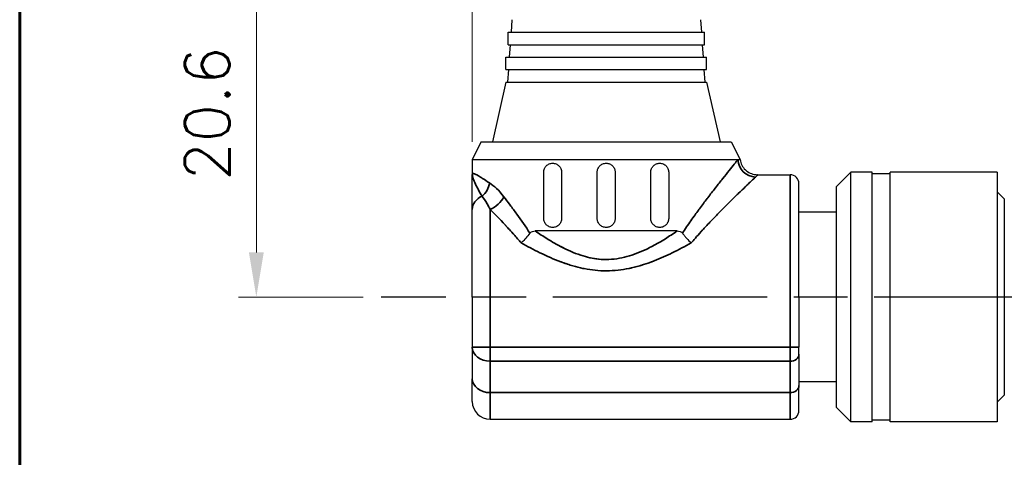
# Model space of a CAD drawing. Header units: millimetres. Extents: x 399 to 6233, y -1870 to 1602.
# Tile 382 of 656: x 4679 to 4734, y -260 to -236. Entities that reach past the tile are written whole.
import ezdxf

# ---------------------------------------------------------------- set-up
doc = ezdxf.new("R2010")
doc.units = ezdxf.units.MM
doc.linetypes.add('AM_ISO08W050', pattern=[18, 12, -1.5, 3, -1.5])
for name, color, linetype, lineweight in [('AM_5', 3, 'Continuous', 25), ('AM_7', 4, 'AM_ISO08W050', 25), ('可見 (ISO)', 7, 'Continuous', 25), ('窄部可見 (ISO)', 7, 'Continuous', 35)]:
    doc.layers.add(name, color=color, linetype=linetype, lineweight=lineweight)
doc.layers.add('BORDER', color=7, linetype='Continuous')
doc.styles.add('尺寸標註', font='romans.shx', dxfattribs={"bigfont": 'CHINESET.SHX'})
doc.dimstyles.new('CNS1$0', dxfattribs={"dimtxt": 2.5, "dimasz": 2.5, "dimexe": 1, "dimexo": 1, "dimgap": 1.5, "dimtad": 1, "dimtoh": 1, "dimdec": 1, "dimdsep": 46, "dimtxsty": '尺寸標註', "dimcen": 0, "dimclrd": 2, "dimclre": 2, "dimclrt": 1, "dimadec": 0, "dimazin": 2, "dimtp": 0.1, "dimtm": 0.1, "dimtfac": 0.71, "dimtdec": 1, "dimtmove": 0, "dimatfit": 0, "dimfxl": 0, "dimlwd": 13, "dimlwe": 13, "dimarcsym": 0})

# ---------------------------------------------------------------- blocks, each defined once
blk = doc.blocks.new('A4橫')
at = {"layer": 'BORDER', "color": 123, "linetype": 'Continuous', "lineweight": 60, "ltscale": 25.4}
blk.add_line((4731.534, 1453.749), (4731.534, 1170.892), dxfattribs=at)
blk = doc.blocks.new('*D244')
at = {"layer": 'AM_5', "color": 2, "lineweight": 13}
for p, q in [((4704.244, -242.794), (4704.244, -170.834)), ((4864.764, -239.186), (4864.764, -170.834)), ((4862.264, -171.834), (4706.744, -171.834))]:
    blk.add_line(p, q, dxfattribs=at)
at = {"layer": 'AM_5', "color": 2, "lineweight": -2}
for points in [[(4706.744, -171.417), (4706.744, -172.251), (4704.244, -171.834)], [(4862.264, -171.417), (4862.264, -172.251), (4864.764, -171.834)]]:
    blk.add_solid(points, dxfattribs=at)
at = {"layer": 'Defpoints', "color": 0, "lineweight": -2}
for p in [(4704.244, -171.834), (4864.764, -240.186), (4704.244, -243.794)]:
    blk.add_point(p, dxfattribs=at)
at = {"layer": 'AM_5', "color": 1, "insert": (4784.504, -169.084), "char_height": 2.5, "attachment_point": 5, "style": '尺寸標註'}
blk.add_mtext('160.5', dxfattribs=at)
blk = doc.blocks.new('*D246')
at = {"layer": 'AM_5', "color": 2, "lineweight": 13}
for p, q in [((4776.413, -230.944), (4691.147, -230.944)), ((4692.147, -233.444), (4692.147, -248.994)), ((4698.134, -251.494), (4691.147, -251.494))]:
    blk.add_line(p, q, dxfattribs=at)
at = {"layer": 'AM_5', "color": 2, "lineweight": -2}
for points in [[(4691.73, -233.444), (4692.563, -233.444), (4692.147, -230.944)], [(4691.73, -248.994), (4692.563, -248.994), (4692.147, -251.494)]]:
    blk.add_solid(points, dxfattribs=at)
at = {"layer": 'Defpoints', "color": 0, "lineweight": -2}
for p in [(4777.413, -230.944), (4692.147, -251.494), (4699.134, -251.494)]:
    blk.add_point(p, dxfattribs=at)
at = {"layer": 'AM_5', "color": 1, "insert": (4689.397, -241.219), "char_height": 2.5, "attachment_point": 5, "rotation": 90, "style": '尺寸標註'}
blk.add_mtext('20.6', dxfattribs=at)

msp = doc.modelspace()

# ---------------------------------------------------------------- linework, layer by layer
at = {"layer": 'AM_7'}
msp.add_line((4738.754, -251.494), (4699.134, -251.494), dxfattribs=at)
at = {"layer": '可見 (ISO)'}
for p, q in [((4706.464, -235.954), (4706.415, -236.654)), ((4717.025, -235.954), (4717.074, -236.654)), ((4706.244, -236.654), (4717.244, -236.654)), ((4706.244, -237.354), (4706.244, -236.654)), ((4717.244, -237.354), (4717.244, -236.654)), ((4706.244, -237.354), (4717.244, -237.354)), ((4706.366, -237.354), (4706.317, -238.054)), ((4717.123, -237.354), (4717.171, -238.054)), ((4706.119, -238.054), (4717.369, -238.054)), ((4706.119, -238.754), (4706.119, -238.054)), ((4717.369, -238.754), (4717.369, -238.054)), ((4706.119, -238.754), (4717.369, -238.754)), ((4706.268, -238.754), (4706.219, -239.454)), ((4717.22, -238.754), (4717.269, -239.454)), ((4706.119, -239.454), (4705.369, -242.794)), ((4706.119, -239.454), (4717.369, -239.454)), ((4717.369, -239.454), (4718.119, -242.794)), ((4704.744, -242.794), (4704.244, -243.794)), ((4704.744, -242.794), (4718.744, -242.794)), ((4718.744, -242.794), (4719.244, -243.794)), ((4704.244, -243.794), (4719.122, -243.794)), ((4704.244, -243.794), (4704.244, -244.644)), ((4718.944, -244.013), (4718.944, -244.013)), ((4704.607, -244.715), (4704.607, -244.715)), ((4708.244, -247.094), (4708.244, -244.494)), ((4709.244, -244.494), (4709.244, -247.094)), ((4711.244, -247.094), (4711.244, -244.494)), ((4712.244, -244.494), (4712.244, -247.094)), ((4714.244, -247.094), (4714.244, -244.494)), ((4715.244, -244.494), (4715.244, -247.094)), ((4720.233, -244.644), (4722.044, -244.644)), ((4724.644, -245.299), (4725.449, -244.494)), ((4725.449, -258.494), (4725.449, -244.494)), ((4726.644, -244.494), (4725.449, -244.494)), ((4726.644, -258.494), (4726.644, -244.494)), ((4727.644, -244.594), (4726.644, -244.594)), ((4727.644, -258.494), (4727.644, -244.494)), ((4733.644, -244.494), (4727.644, -244.494)), ((4733.644, -244.494), (4733.644, -258.494)), ((4722.544, -251.494), (4722.544, -245.144)), ((4724.644, -257.689), (4724.644, -245.299)), ((4734.044, -245.994), (4733.644, -245.594)), ((4734.044, -245.994), (4734.044, -256.994)), ((4704.244, -251.494), (4704.244, -246.594)), ((4724.644, -246.744), (4722.544, -246.744)), ((4715.716, -247.794), (4707.773, -247.794)), ((4716.246, -248.199), (4716.247, -248.199)), ((4704.244, -251.494), (4704.244, -254.312)), ((4722.544, -251.494), (4722.544, -254.312)), ((4704.244, -254.312), (4704.244, -256.069)), ((4722.544, -254.703), (4722.544, -254.312)), ((4722.544, -254.703), (4722.544, -256.46)), ((4704.244, -257.344), (4704.244, -256.069)), ((4724.644, -256.244), (4722.544, -256.244)), ((4722.544, -257.844), (4722.544, -256.46)), ((4734.044, -256.994), (4733.644, -257.394)), ((4724.644, -257.689), (4725.449, -258.494)), ((4705.244, -258.344), (4722.044, -258.344)), ((4726.644, -258.494), (4725.449, -258.494)), ((4727.644, -258.394), (4726.644, -258.394)), ((4733.644, -258.494), (4727.644, -258.494))]:
    msp.add_line(p, q, dxfattribs=at)
for centre, radius, start, end in [((4722.044, -245.144), 0.5, 0, 90), ((4705.244, -257.344), 1, 180, 270), ((4722.044, -257.844), 0.5, 270, 0)]:
    msp.add_arc(centre, radius, start, end, dxfattribs=at)
for points, knots in [([(4708.244, -244.494), (4708.244, -244.429), (4708.258, -244.362), (4708.309, -244.239), (4708.348, -244.183), (4708.436, -244.095), (4708.493, -244.057), (4708.616, -244.006), (4708.682, -243.994), (4708.806, -243.994), (4708.872, -244.006), (4708.995, -244.056), (4709.052, -244.095), (4709.141, -244.184), (4709.18, -244.24), (4709.231, -244.363), (4709.244, -244.43), (4709.244, -244.494)], [0, 0, 0, 0, 0.0193382, 0.0193382, 0.0386763, 0.0386763, 0.0590611, 0.0590611, 0.0794458, 0.0794458, 0.0994875, 0.0994875, 0.1195292, 0.1195292, 0.1386287, 0.1386287, 0.1577282, 0.1577282, 0.1577282, 0.1577282]), ([(4711.244, -244.494), (4711.244, -244.431), (4711.257, -244.364), (4711.308, -244.241), (4711.346, -244.185), (4711.435, -244.096), (4711.491, -244.058), (4711.615, -244.007), (4711.682, -243.994), (4711.807, -243.994), (4711.874, -244.007), (4711.997, -244.058), (4712.054, -244.096), (4712.142, -244.185), (4712.181, -244.241), (4712.232, -244.364), (4712.244, -244.431), (4712.244, -244.494)], [0, 0, 0, 0, 0.0188403, 0.0188403, 0.0376807, 0.0376807, 0.056521, 0.056521, 0.0753613, 0.0753613, 0.0942016, 0.0942016, 0.113042, 0.113042, 0.1318823, 0.1318823, 0.1507226, 0.1507226, 0.1507226, 0.1507226]), ([(4714.244, -244.494), (4714.244, -244.43), (4714.257, -244.363), (4714.309, -244.24), (4714.347, -244.184), (4714.436, -244.095), (4714.494, -244.056), (4714.617, -244.006), (4714.683, -243.994), (4714.807, -243.994), (4714.873, -244.006), (4714.996, -244.057), (4715.053, -244.095), (4715.141, -244.183), (4715.179, -244.239), (4715.231, -244.362), (4715.244, -244.429), (4715.244, -244.494)], [0, 0, 0, 0, 0.0190995, 0.0190995, 0.038199, 0.038199, 0.0582407, 0.0582407, 0.0782824, 0.0782824, 0.0986672, 0.0986672, 0.1190519, 0.1190519, 0.1383901, 0.1383901, 0.1577282, 0.1577282, 0.1577282, 0.1577282]), ([(4719.244, -243.794), (4719.261, -243.901), (4719.295, -244.006), (4719.394, -244.198), (4719.46, -244.287), (4719.616, -244.438), (4719.707, -244.501), (4719.903, -244.594), (4720.01, -244.625), (4720.156, -244.642), (4720.194, -244.644), (4720.233, -244.644)], [0, 0, 0, 0, 0.0323509, 0.0323509, 0.0648619, 0.0648619, 0.0973671, 0.0973671, 0.1298724, 0.1298724, 0.1414389, 0.1414389, 0.1414389, 0.1414389]), ([(4704.244, -246.594), (4704.244, -246.546), (4704.244, -246.485), (4704.244, -246.411), (4704.244, -246.374), (4704.244, -246.334), (4704.244, -246.291), (4704.244, -246.248), (4704.244, -246.201), (4704.244, -246.151), (4704.244, -246.123), (4704.244, -246.092), (4704.244, -246.063), (4704.244, -245.829), (4704.244, -245.653), (4704.244, -245.536), (4704.244, -245.534), (4704.244, -245.534), (4704.244, -245.531), (4704.244, -245.347), (4704.244, -245.189), (4704.244, -245.057), (4704.244, -245.052), (4704.244, -245.049), (4704.244, -245.044), (4704.244, -244.965), (4704.244, -244.893), (4704.244, -244.826), (4704.244, -244.76), (4704.244, -244.699), (4704.244, -244.644)], [0, 0, 0, 0, 0.109375, 0.109375, 0.109375, 0.164063, 0.164063, 0.164063, 0.21875, 0.21875, 0.21875, 0.25, 0.25, 0.25, 0.496094, 0.496094, 0.496094, 0.5, 0.5, 0.5, 0.742188, 0.742188, 0.742188, 0.75, 0.75, 0.75, 0.875, 0.875, 0.875, 1, 1, 1, 1]), ([(4709.244, -247.094), (4709.244, -247.156), (4709.232, -247.223), (4709.182, -247.344), (4709.145, -247.399), (4709.057, -247.49), (4708.999, -247.529), (4708.874, -247.582), (4708.807, -247.594), (4708.68, -247.594), (4708.612, -247.581), (4708.487, -247.528), (4708.429, -247.488), (4708.343, -247.398), (4708.306, -247.343), (4708.257, -247.223), (4708.244, -247.157), (4708.244, -247.094)], [0.1577208, 0.1577208, 0.1577208, 0.1577208, 0.1764547, 0.1764547, 0.1951885, 0.1951885, 0.2155952, 0.2155952, 0.2360018, 0.2360018, 0.2569247, 0.2569247, 0.2778476, 0.2778476, 0.2966445, 0.2966445, 0.3154415, 0.3154415, 0.3154415, 0.3154415]), ([(4712.244, -247.094), (4712.244, -247.157), (4712.232, -247.224), (4712.181, -247.347), (4712.142, -247.403), (4712.054, -247.492), (4711.997, -247.53), (4711.874, -247.581), (4711.807, -247.594), (4711.682, -247.594), (4711.615, -247.581), (4711.491, -247.53), (4711.435, -247.492), (4711.346, -247.403), (4711.308, -247.347), (4711.257, -247.224), (4711.244, -247.157), (4711.244, -247.094)], [0.1507226, 0.1507226, 0.1507226, 0.1507226, 0.169563, 0.169563, 0.1884033, 0.1884033, 0.2072436, 0.2072436, 0.226084, 0.226084, 0.2449243, 0.2449243, 0.2637646, 0.2637646, 0.2826049, 0.2826049, 0.3014453, 0.3014453, 0.3014453, 0.3014453]), ([(4715.244, -247.094), (4715.244, -247.157), (4715.232, -247.223), (4715.183, -247.343), (4715.146, -247.398), (4715.059, -247.488), (4715.002, -247.528), (4714.876, -247.581), (4714.808, -247.594), (4714.682, -247.594), (4714.615, -247.582), (4714.49, -247.529), (4714.432, -247.49), (4714.344, -247.399), (4714.307, -247.344), (4714.257, -247.223), (4714.244, -247.156), (4714.244, -247.094)], [0.1577208, 0.1577208, 0.1577208, 0.1577208, 0.1765177, 0.1765177, 0.1953147, 0.1953147, 0.2162376, 0.2162376, 0.2371605, 0.2371605, 0.2575671, 0.2575671, 0.2779737, 0.2779737, 0.2967076, 0.2967076, 0.3154415, 0.3154415, 0.3154415, 0.3154415]), ([(4707.472, -247.914), (4707.405, -248.01), (4707.327, -248.107), (4707.168, -248.28), (4707.09, -248.358), (4706.999, -248.438), (4706.988, -248.448), (4706.976, -248.457)], [0.00000157, 0.00000157, 0.00000157, 0.00000157, 0.03773377, 0.03773377, 0.07068367, 0.07068367, 0.07542641, 0.07542641, 0.07542641, 0.07542641]), ([(4707.472, -247.914), (4707.489, -247.891), (4707.509, -247.871), (4707.555, -247.838), (4707.582, -247.826), (4707.661, -247.8), (4707.718, -247.794), (4707.773, -247.794)], [0.0000014, 0.0000014, 0.0000014, 0.0000014, 0.00932853, 0.00932853, 0.01959272, 0.01959272, 0.03886697, 0.03886697, 0.03886697, 0.03886697]), ([(4715.716, -247.794), (4715.77, -247.794), (4715.827, -247.8), (4715.906, -247.826), (4715.933, -247.838), (4715.98, -247.871), (4716, -247.891), (4716.016, -247.914)], [0.00000446, 0.00000446, 0.00000446, 0.00000446, 0.01927083, 0.01927083, 0.02954111, 0.02954111, 0.03887318, 0.03887318, 0.03887318, 0.03887318]), ([(4716.016, -247.914), (4716.054, -247.968), (4716.094, -248.02), (4716.133, -248.067), (4716.153, -248.091), (4716.172, -248.114), (4716.191, -248.136), (4716.201, -248.147), (4716.21, -248.158), (4716.219, -248.169), (4716.224, -248.174), (4716.228, -248.179), (4716.233, -248.184), (4716.238, -248.189), (4716.241, -248.193), (4716.247, -248.199), (4716.332, -248.295), (4716.424, -248.383), (4716.513, -248.457)], [0, 0, 0, 0, 0.25, 0.25, 0.25, 0.375, 0.375, 0.375, 0.4375, 0.4375, 0.4375, 0.46875, 0.46875, 0.46875, 0.5, 0.5, 0.5, 0.9999987, 0.9999987, 0.9999987, 0.9999987])]:
    msp.add_open_spline(points, degree=3, knots=knots, dxfattribs=at)
msp.add_open_spline([(4719.122, -243.794), (4719.204, -243.794), (4719.244, -243.794), (4719.244, -243.794)], degree=3, dxfattribs=at)
at = {"layer": '窄部可見 (ISO)'}
for p, q in [((4722.044, -251.494), (4722.044, -244.644)), ((4705.244, -251.494), (4705.244, -246.587)), ((4707.773, -247.794), (4707.773, -247.794)), ((4705.244, -254.312), (4705.244, -251.494)), ((4722.044, -251.494), (4722.044, -254.312)), ((4705.244, -254.312), (4704.244, -254.312)), ((4705.244, -255.094), (4705.244, -254.312)), ((4722.044, -254.312), (4705.244, -254.312)), ((4722.044, -254.312), (4722.044, -255.094)), ((4722.044, -254.312), (4722.544, -254.312)), ((4705.244, -256.851), (4705.244, -255.094)), ((4705.244, -255.094), (4722.044, -255.094)), ((4722.044, -255.094), (4722.044, -256.851)), ((4705.244, -258.344), (4705.244, -256.851)), ((4722.044, -256.851), (4705.244, -256.851)), ((4722.044, -258.344), (4722.044, -256.851))]:
    msp.add_line(p, q, dxfattribs=at)
for centre, major_axis, ratio, start_param, end_param in [((4720.106, -243.794), (0.736, -0.677), 0.965519, 3.903326, 5.439158), ((4704.337, -245.101), (-0.482, -0.876), 0.841295, 1.120848, 2.004762), ((4705.244, -246.594), (-1, 0), 0.837637, 5.183305, 6.283185), ((4705.244, -245.871), (0.756, 0.654), 0.613283, 4.224582, 5.329054), ((4705.244, -254.312), (-1, 0), 0.782011, 0, 1.570796), ((4722.044, -254.703), (0.5, 0), 0.782011, 4.712389, 6.283185), ((4705.244, -256.069), (-1, 0), 0.782011, 0, 1.570796), ((4722.044, -256.46), (0.5, 0), 0.782011, 4.712389, 6.283185)]:
    msp.add_ellipse(centre, major_axis=major_axis, ratio=ratio, start_param=start_param, end_param=end_param, dxfattribs=at)
for points, knots in [([(4716.016, -247.914), (4716.17, -247.68), (4716.326, -247.449), (4716.485, -247.223), (4716.564, -247.11), (4716.644, -246.998), (4716.724, -246.887), (4716.788, -246.798), (4716.852, -246.71), (4716.917, -246.622), (4716.932, -246.601), (4716.948, -246.579), (4716.964, -246.558), (4717.114, -246.354), (4717.26, -246.16), (4717.4, -245.976), (4717.411, -245.961), (4717.422, -245.946), (4717.434, -245.931), (4717.58, -245.739), (4717.72, -245.558), (4717.852, -245.387), (4717.857, -245.382), (4717.86, -245.377), (4717.866, -245.37), (4718.009, -245.186), (4718.142, -245.017), (4718.265, -244.862), (4718.398, -244.694), (4718.52, -244.541), (4718.626, -244.408), (4718.855, -244.123), (4719.02, -243.92), (4719.122, -243.794)], [0, 0, 0, 0, 0.125, 0.125, 0.125, 0.1875, 0.1875, 0.1875, 0.237755, 0.237755, 0.237755, 0.25, 0.25, 0.25, 0.365555, 0.365555, 0.365555, 0.375, 0.375, 0.375, 0.496026, 0.496026, 0.496026, 0.5, 0.5, 0.5, 0.613417, 0.613417, 0.613417, 0.736214, 0.736214, 0.736214, 1, 1, 1, 1]), ([(4704.244, -244.644), (4704.244, -244.619), (4704.25, -244.601), (4704.263, -244.59), (4704.267, -244.587), (4704.272, -244.584), (4704.278, -244.582), (4704.286, -244.579), (4704.295, -244.578), (4704.305, -244.579), (4704.306, -244.579), (4704.307, -244.579), (4704.307, -244.579), (4704.328, -244.58), (4704.353, -244.586), (4704.384, -244.598), (4704.4, -244.604), (4704.417, -244.612), (4704.436, -244.621), (4704.446, -244.625), (4704.455, -244.63), (4704.466, -244.635), (4704.471, -244.638), (4704.476, -244.64), (4704.481, -244.643), (4704.484, -244.645), (4704.487, -244.646), (4704.489, -244.647), (4704.491, -244.649), (4704.494, -244.65), (4704.496, -244.651), (4704.517, -244.663), (4704.537, -244.674), (4704.56, -244.687), (4704.582, -244.7), (4704.606, -244.714), (4704.631, -244.73), (4704.656, -244.745), (4704.683, -244.762), (4704.711, -244.78), (4704.725, -244.789), (4704.74, -244.798), (4704.755, -244.808), (4704.762, -244.812), (4704.77, -244.817), (4704.777, -244.822), (4704.781, -244.825), (4704.785, -244.827), (4704.789, -244.83), (4704.791, -244.831), (4704.793, -244.832), (4704.795, -244.833), (4704.796, -244.834), (4704.797, -244.835), (4704.799, -244.836), (4704.817, -244.848), (4704.829, -244.856), (4704.845, -244.866), (4704.937, -244.926), (4705.054, -245.005), (4705.208, -245.101)], [0, 0, 0, 0, 0.140625, 0.140625, 0.140625, 0.1875, 0.1875, 0.1875, 0.25, 0.25, 0.25, 0.254664, 0.254664, 0.254664, 0.375, 0.375, 0.375, 0.4375, 0.4375, 0.4375, 0.46875, 0.46875, 0.46875, 0.484375, 0.484375, 0.484375, 0.492187, 0.492187, 0.492187, 0.49847, 0.49847, 0.49847, 0.562343, 0.562343, 0.562343, 0.625, 0.625, 0.625, 0.6875, 0.6875, 0.6875, 0.71875, 0.71875, 0.71875, 0.734375, 0.734375, 0.734375, 0.742187, 0.742187, 0.742187, 0.746094, 0.746094, 0.746094, 0.748703, 0.748703, 0.748703, 0.78634, 0.78634, 0.78634, 1, 1, 1, 1]), ([(4704.791, -245.847), (4704.725, -245.737), (4704.654, -245.61), (4704.584, -245.479), (4704.575, -245.463), (4704.567, -245.447), (4704.559, -245.432), (4704.497, -245.315), (4704.438, -245.196), (4704.388, -245.085), (4704.388, -245.083), (4704.387, -245.082), (4704.387, -245.081), (4704.386, -245.079), (4704.385, -245.077), (4704.384, -245.075), (4704.363, -245.027), (4704.344, -244.981), (4704.326, -244.938), (4704.308, -244.892), (4704.293, -244.849), (4704.28, -244.81), (4704.279, -244.808), (4704.278, -244.805), (4704.277, -244.802), (4704.252, -244.72), (4704.244, -244.673), (4704.244, -244.644)], [0, 0, 0, 0, 0.249939, 0.249939, 0.249939, 0.2798297, 0.2798297, 0.2798297, 0.4998779, 0.4998779, 0.4998779, 0.5023794, 0.5023794, 0.5023794, 0.5076885, 0.5076885, 0.5076885, 0.6248474, 0.6248474, 0.6248474, 0.7492415, 0.7492415, 0.7492415, 0.7576275, 0.7576275, 0.7576275, 0.9997559, 0.9997559, 0.9997559, 0.9997559]), ([(4720.106, -244.775), (4720.048, -244.83), (4719.972, -244.902), (4719.877, -244.992), (4719.829, -245.038), (4719.777, -245.088), (4719.72, -245.142), (4719.692, -245.169), (4719.662, -245.198), (4719.631, -245.227), (4719.616, -245.242), (4719.6, -245.257), (4719.584, -245.272), (4719.576, -245.28), (4719.568, -245.288), (4719.56, -245.296), (4719.556, -245.3), (4719.552, -245.303), (4719.548, -245.307), (4719.544, -245.311), (4719.539, -245.316), (4719.535, -245.319), (4719.421, -245.429), (4719.291, -245.554), (4719.145, -245.696), (4719.141, -245.7), (4719.138, -245.703), (4719.134, -245.707), (4719.064, -245.774), (4718.991, -245.846), (4718.914, -245.921), (4718.874, -245.961), (4718.832, -246.002), (4718.79, -246.044), (4718.769, -246.064), (4718.747, -246.086), (4718.726, -246.107), (4718.715, -246.118), (4718.704, -246.129), (4718.693, -246.139), (4718.687, -246.145), (4718.682, -246.15), (4718.676, -246.156), (4718.673, -246.159), (4718.67, -246.162), (4718.667, -246.165), (4718.664, -246.168), (4718.662, -246.17), (4718.66, -246.172), (4718.52, -246.31), (4718.364, -246.466), (4718.19, -246.642), (4718.178, -246.654), (4718.166, -246.666), (4718.153, -246.678), (4718.077, -246.755), (4717.998, -246.836), (4717.916, -246.921), (4717.868, -246.97), (4717.819, -247.021), (4717.769, -247.073), (4717.744, -247.098), (4717.719, -247.125), (4717.694, -247.151), (4717.681, -247.165), (4717.668, -247.178), (4717.655, -247.192), (4717.649, -247.198), (4717.642, -247.205), (4717.636, -247.212), (4717.632, -247.215), (4717.629, -247.219), (4717.626, -247.222), (4717.623, -247.226), (4717.618, -247.23), (4717.616, -247.232), (4717.613, -247.236), (4717.61, -247.239), (4717.606, -247.243), (4717.545, -247.307), (4717.47, -247.386), (4717.383, -247.479), (4717.337, -247.528), (4717.288, -247.581), (4717.235, -247.638), (4717.208, -247.667), (4717.181, -247.697), (4717.153, -247.728), (4717.139, -247.743), (4717.124, -247.759), (4717.11, -247.775), (4717.095, -247.791), (4717.081, -247.806), (4717.065, -247.824), (4716.812, -248.103), (4716.628, -248.319), (4716.513, -248.457)], [0, 0, 0, 0, 0.125, 0.125, 0.125, 0.1875, 0.1875, 0.1875, 0.21875, 0.21875, 0.21875, 0.234375, 0.234375, 0.234375, 0.2421875, 0.2421875, 0.2421875, 0.2460937, 0.2460937, 0.2460937, 0.25, 0.25, 0.25, 0.375, 0.375, 0.375, 0.3780751, 0.3780751, 0.3780751, 0.4375, 0.4375, 0.4375, 0.46875, 0.46875, 0.46875, 0.484375, 0.484375, 0.484375, 0.4921875, 0.4921875, 0.4921875, 0.4960938, 0.4960938, 0.4960938, 0.4982063, 0.4982063, 0.4982063, 0.5, 0.5, 0.5, 0.625, 0.625, 0.625, 0.6336721, 0.6336721, 0.6336721, 0.6875, 0.6875, 0.6875, 0.71875, 0.71875, 0.71875, 0.734375, 0.734375, 0.734375, 0.7421875, 0.7421875, 0.7421875, 0.7460938, 0.7460938, 0.7460938, 0.7480469, 0.7480469, 0.7480469, 0.75, 0.75, 0.75, 0.7532095, 0.7532095, 0.7532095, 0.8125, 0.8125, 0.8125, 0.84375, 0.84375, 0.84375, 0.859375, 0.859375, 0.859375, 0.8671875, 0.8671875, 0.8671875, 0.875, 0.875, 0.875, 1, 1, 1, 1]), ([(4720.233, -244.644), (4720.233, -244.644), (4720.233, -244.644), (4720.233, -244.644), (4720.191, -244.695), (4720.106, -244.775)], [0.4997154, 0.4997154, 0.4997154, 0.4997154, 0.5, 0.5, 1, 1, 1, 1]), ([(4705.244, -246.587), (4705.217, -246.533), (4705.185, -246.469), (4705.146, -246.398), (4705.06, -246.241), (4704.93, -246.037), (4704.856, -245.935), (4704.829, -245.898), (4704.808, -245.87), (4704.791, -245.847)], [0, 0, 0, 0, 0.25, 0.25, 0.25, 0.803276, 0.803276, 0.803276, 1, 1, 1, 1]), ([(4706.009, -245.871), (4706.124, -246.021), (4706.243, -246.178), (4706.485, -246.502), (4706.607, -246.669), (4706.985, -247.192), (4707.234, -247.549), (4707.472, -247.914)], [0, 0, 0, 0, 0.25, 0.25, 0.5, 0.5, 1, 1, 1, 1]), ([(4706.976, -248.457), (4706.921, -248.392), (4706.857, -248.316), (4706.784, -248.232), (4706.72, -248.158), (4706.649, -248.076), (4706.571, -247.988), (4706.565, -247.982), (4706.56, -247.976), (4706.554, -247.969), (4706.548, -247.963), (4706.544, -247.958), (4706.537, -247.95), (4706.427, -247.827), (4706.335, -247.727), (4706.262, -247.647), (4706.225, -247.608), (4706.194, -247.573), (4706.166, -247.544), (4706.153, -247.53), (4706.14, -247.516), (4706.129, -247.504), (4706.123, -247.498), (4706.118, -247.492), (4706.113, -247.487), (4706.11, -247.484), (4706.108, -247.482), (4706.105, -247.479), (4706.104, -247.478), (4706.103, -247.476), (4706.102, -247.475), (4706.101, -247.475), (4706.101, -247.474), (4706.1, -247.473), (4706.1, -247.473), (4706.1, -247.473), (4706.1, -247.473), (4706.099, -247.473), (4706.099, -247.472), (4706.098, -247.472), (4705.759, -247.109), (4705.475, -246.819), (4705.244, -246.587)], [0.0000044, 0.0000044, 0.0000044, 0.0000044, 0.125, 0.125, 0.125, 0.234375, 0.234375, 0.234375, 0.2421875, 0.2421875, 0.2421875, 0.25, 0.25, 0.25, 0.375, 0.375, 0.375, 0.4375, 0.4375, 0.4375, 0.46875, 0.46875, 0.46875, 0.484375, 0.484375, 0.484375, 0.4921875, 0.4921875, 0.4921875, 0.4960937, 0.4960937, 0.4960937, 0.4980469, 0.4980469, 0.4980469, 0.4990234, 0.4990234, 0.4990234, 0.5, 0.5, 0.5, 1, 1, 1, 1]), ([(4707.773, -247.794), (4708.002, -247.951), (4708.223, -248.095), (4708.434, -248.226), (4708.571, -248.311), (4708.704, -248.391), (4708.856, -248.478), (4709.073, -248.601), (4709.282, -248.712), (4709.486, -248.81), (4709.831, -248.976), (4710.23, -249.134), (4710.593, -249.232), (4710.626, -249.241), (4710.655, -249.249), (4710.691, -249.258), (4710.872, -249.303), (4711.05, -249.337), (4711.227, -249.359), (4711.404, -249.381), (4711.581, -249.392), (4711.755, -249.392), (4711.948, -249.391), (4712.142, -249.377), (4712.338, -249.349), (4712.529, -249.321), (4712.73, -249.278), (4712.908, -249.229), (4713.09, -249.179), (4713.276, -249.117), (4713.466, -249.044), (4713.653, -248.971), (4713.842, -248.887), (4714.013, -248.805), (4714.228, -248.701), (4714.451, -248.583), (4714.681, -248.45), (4714.818, -248.371), (4714.934, -248.301), (4715.057, -248.225), (4715.268, -248.094), (4715.487, -247.95), (4715.716, -247.794)], [0.0000001, 0.0000001, 0.0000001, 0.0000001, 0.0877818, 0.0877818, 0.0877818, 0.1444839, 0.1444839, 0.1444839, 0.2252965, 0.2252965, 0.2252965, 0.3626099, 0.3626099, 0.3626099, 0.375, 0.375, 0.375, 0.4375, 0.4375, 0.4375, 0.4999583, 0.4999583, 0.4999583, 0.5694653, 0.5694653, 0.5694653, 0.6372075, 0.6372075, 0.6372075, 0.7065275, 0.7065275, 0.7065275, 0.7748313, 0.7748313, 0.7748313, 0.8607276, 0.8607276, 0.8607276, 0.9119693, 0.9119693, 0.9119693, 0.9999999, 0.9999999, 0.9999999, 0.9999999]), ([(4716.513, -248.457), (4716.157, -248.657), (4715.808, -248.841), (4715.469, -249.008), (4715.428, -249.027), (4715.388, -249.047), (4715.347, -249.066), (4714.991, -249.237), (4714.644, -249.387), (4714.306, -249.514), (4714.285, -249.522), (4714.268, -249.528), (4714.243, -249.537), (4714.056, -249.606), (4713.873, -249.668), (4713.692, -249.722), (4713.668, -249.729), (4713.645, -249.736), (4713.621, -249.743), (4713.52, -249.773), (4713.419, -249.8), (4713.319, -249.825), (4713.269, -249.837), (4713.219, -249.849), (4713.169, -249.861), (4713.144, -249.866), (4713.12, -249.872), (4713.095, -249.877), (4713.084, -249.88), (4713.073, -249.882), (4713.062, -249.884), (4713.049, -249.887), (4713.036, -249.89), (4713.021, -249.893), (4712.818, -249.934), (4712.617, -249.966), (4712.418, -249.989), (4712.197, -250.013), (4711.976, -250.026), (4711.756, -250.026), (4711.546, -250.027), (4711.335, -250.016), (4711.121, -249.994), (4710.922, -249.973), (4710.721, -249.943), (4710.519, -249.903), (4710.506, -249.9), (4710.491, -249.898), (4710.479, -249.895), (4710.466, -249.892), (4710.453, -249.89), (4710.44, -249.887), (4710.255, -249.848), (4710.068, -249.801), (4709.878, -249.746), (4709.776, -249.716), (4709.673, -249.685), (4709.569, -249.65), (4709.517, -249.633), (4709.465, -249.616), (4709.413, -249.597), (4709.387, -249.588), (4709.36, -249.579), (4709.334, -249.57), (4709.321, -249.565), (4709.308, -249.56), (4709.295, -249.555), (4709.282, -249.551), (4709.266, -249.545), (4709.255, -249.541), (4709.235, -249.533), (4709.214, -249.526), (4709.194, -249.518), (4708.815, -249.376), (4708.424, -249.205), (4708.022, -249.009), (4707.681, -248.842), (4707.334, -248.658), (4706.976, -248.457)], [0, 0, 0, 0, 0.1116886, 0.1116886, 0.1116886, 0.125, 0.125, 0.125, 0.242665, 0.242665, 0.242665, 0.25, 0.25, 0.25, 0.3053357, 0.3053357, 0.3053357, 0.3125, 0.3125, 0.3125, 0.34375, 0.34375, 0.34375, 0.359375, 0.359375, 0.359375, 0.3671875, 0.3671875, 0.3671875, 0.3707055, 0.3707055, 0.3707055, 0.375, 0.375, 0.375, 0.4341824, 0.4341824, 0.4341824, 0.4997294, 0.4997294, 0.4997294, 0.5625, 0.5625, 0.5625, 0.6210938, 0.6210938, 0.6210938, 0.625, 0.625, 0.625, 0.6291113, 0.6291113, 0.6291113, 0.6875, 0.6875, 0.6875, 0.71875, 0.71875, 0.71875, 0.734375, 0.734375, 0.734375, 0.7421875, 0.7421875, 0.7421875, 0.7460937, 0.7460937, 0.7460937, 0.75, 0.75, 0.75, 0.7570871, 0.7570871, 0.7570871, 0.8883889, 0.8883889, 0.8883889, 1, 1, 1, 1]), ([(4711.896, -249.389), (4711.847, -249.391), (4711.799, -249.392), (4711.75, -249.392), (4711.557, -249.392), (4711.362, -249.379), (4711.166, -249.351), (4711.034, -249.332), (4710.897, -249.306), (4710.766, -249.276)], [0.4827165, 0.4827165, 0.4827165, 0.4827165, 0.4999483, 0.4999483, 0.4999483, 0.5693362, 0.5693362, 0.5693362, 0.6161202, 0.6161202, 0.6161202, 0.6161202])]:
    msp.add_open_spline(points, degree=3, knots=knots, dxfattribs=at)
for points in [[(4705.208, -245.101), (4705.462, -245.259), (4705.738, -245.516), (4706.009, -245.871)], [(4709.353, -248.744), (4709.302, -248.719), (4709.251, -248.693), (4709.199, -248.665)]]:
    msp.add_open_spline(points, degree=3, dxfattribs=at)

# ---------------------------------------------------------------- block references
at = {"xscale": 2, "yscale": 2, "zscale": 2}
msp.add_blockref('A4橫', (-4784.176, -2759.703), dxfattribs=at)

# ---------------------------------------------------------------- dimensions: what is measured, and where the dimension line sits
at = {"layer": 'AM_5'}
dim = msp.add_linear_dim(base=(4704.244, -171.834), p1=(4864.764, -240.186), p2=(4704.244, -243.794), dimstyle='CNS1$0', override={"dimfxl": 4, "dimarcsym": 1}, dxfattribs=at)
dim.commit()
dim.dimension.update_dxf_attribs({"geometry": '*D244', "text_midpoint": (4784.504, -169.084)})
dim = msp.add_linear_dim(base=(4692.146518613, -251.493959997), p1=(4777.412528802, -230.943959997), p2=(4699.134366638, -251.493959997), angle=90, dimstyle='CNS1$0', override={"dimfxl": 4, "dimarcsym": 1}, dxfattribs=at)
dim.commit()
dim.dimension.update_dxf_attribs({"geometry": '*D246', "text_midpoint": (4689.396518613, -241.218959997)})

doc.saveas('drawing.dxf')
